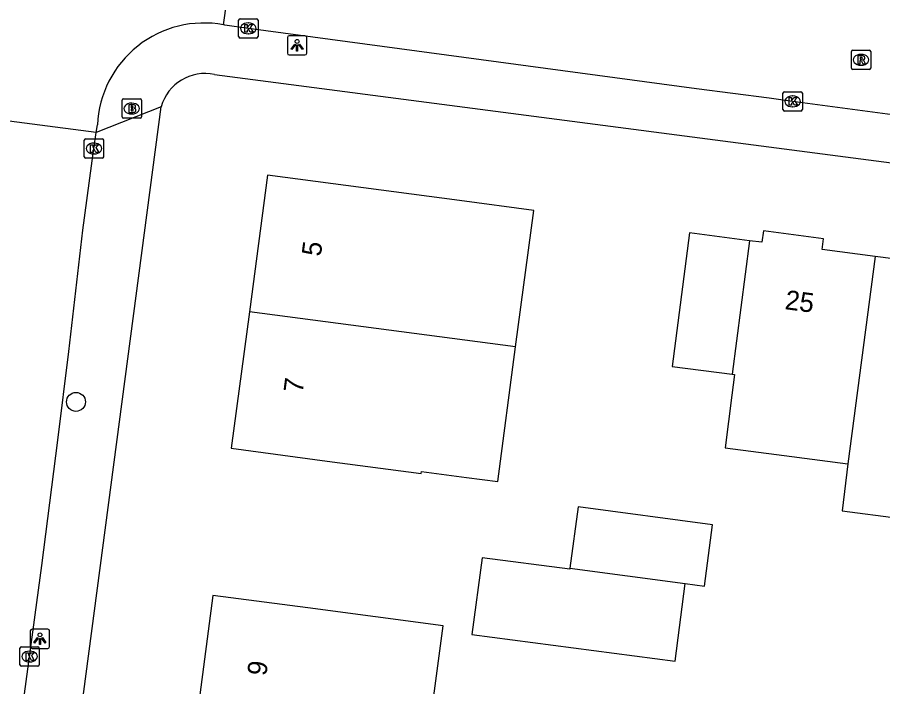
# Model space of a CAD drawing. Extents: x 161258 to 161838, y 380836 to 381727.
# Drawn here: x 161579.07 to 161623.77, y 381557.92 to 381592.5 of the extents above; entities that cross this region are included whole.
import ezdxf

# ---------------------------------------------------------------- set-up
doc = ezdxf.new("R2010")
doc.units = 0
for name, color, linetype in [('IMGEO_Boom', 7, 'Continuous'), ('IMGEO_Brandkraan', 7, 'Continuous'), ('IMGEO_Kolk', 7, 'Continuous'), ('IMGEO_Lichtpunt', 7, 'Continuous'), ('IMGEO_Pand', 7, 'Continuous'), ('IMGEO_Pand_nummerreeks', 7, 'Continuous'), ('IMGEO_Rijbaan_lokaal_open', 7, 'Continuous'), ('IMGEO_Rioolput', 7, 'Continuous'), ('IMGEO_Voetpad_open', 7, 'Continuous')]:
    doc.layers.add(name, color=color, linetype=linetype)

msp = doc.modelspace()

# ---------------------------------------------------------------- linework, layer by layer
at = {"layer": 'IMGEO_Boom'}
msp.add_circle((161582.105, 381572.63), 0.489, dxfattribs=at)
at = {"layer": 'IMGEO_Brandkraan'}
for p, q in [((161584.485, 381587.362), (161584.485, 381588.214)), ((161584.56, 381588.288), (161585.412, 381588.288)), ((161585.486, 381588.214), (161585.486, 381587.362)), ((161584.973, 381588.068), (161584.998, 381588.068)), ((161585.412, 381587.288), (161584.56, 381587.288)), ((161584.996, 381587.508), (161584.971, 381587.508))]:
    msp.add_line(p, q, dxfattribs=at)
for points in [[(161584.485, 381587.362), (161584.485, 381588.214)], [(161584.56, 381588.288), (161585.412, 381588.288)], [(161585.486, 381588.214), (161585.486, 381587.362)], [(161584.833, 381587.988), (161584.833, 381587.588), (161585.046, 381587.588)], [(161585.064, 381587.988), (161584.833, 381587.988)], [(161585.012, 381587.907), (161584.958, 381587.907), (161584.958, 381587.831)], [(161584.958, 381587.831), (161585.011, 381587.831)], [(161585.02, 381587.755), (161584.958, 381587.755), (161584.958, 381587.674)], [(161584.958, 381587.674), (161585.02, 381587.674)], [(161585.412, 381587.288), (161584.56, 381587.288)]]:
    msp.add_lwpolyline(points, dxfattribs=at)
for centre, radius, start, end in [((161584.562, 381588.212), 0.0765, 91.552, 178.448), ((161584.562, 381588.212), 0.0765, 91.552, 178.448), ((161585.41, 381588.212), 0.0765, 1.552, 88.448), ((161585.41, 381588.212), 0.0765, 1.552, 88.448), ((161585.013, 381587.869), 0.0379, 267.8285, 90.9355), ((161585.021, 381587.714), 0.0404, 269.8759, 90.5077), ((161585.068, 381587.843), 0.145, 59.4692, 91.5367), ((161585.093, 381587.89), 0.0922, 285.5137, 58.1501), ((161585.098, 381587.698), 0.105, 301.3115, 78.989), ((161584.562, 381587.364), 0.0765, 181.552, 268.448), ((161584.562, 381587.364), 0.0765, 181.552, 268.448), ((161585.052, 381587.839), 0.251, 268.6676, 293.5347), ((161585.41, 381587.364), 0.0765, 271.552, 358.448), ((161585.41, 381587.364), 0.0765, 271.552, 358.448)]:
    msp.add_arc(centre, radius, start, end, dxfattribs=at)
for centre, major_axis, ratio, start_param, end_param in [((161584.972, 381587.788), (-0.387, 0.002), 0.722429, 4.712389, 7.853982), ((161584.997, 381587.788), (-0.39, 0.002), 0.717154, 1.570796, 4.712389)]:
    msp.add_ellipse(centre, major_axis=major_axis, ratio=ratio, start_param=start_param, end_param=end_param, dxfattribs=at)
at = {"layer": 'IMGEO_Kolk'}
for p, q in [((161590.507, 381591.505), (161590.507, 381592.357)), ((161590.582, 381592.431), (161591.434, 381592.431)), ((161590.995, 381592.211), (161591.02, 381592.211)), ((161591.508, 381592.357), (161591.508, 381591.505)), ((161591.434, 381591.431), (161590.582, 381591.431)), ((161591.018, 381591.651), (161590.993, 381591.651)), ((161618.621, 381587.731), (161618.621, 381588.583)), ((161618.696, 381588.657), (161619.548, 381588.657)), ((161619.622, 381588.583), (161619.622, 381587.731)), ((161619.109, 381588.437), (161619.134, 381588.437)), ((161619.132, 381587.877), (161619.107, 381587.877)), ((161619.548, 381587.657), (161618.696, 381587.657)), ((161582.534, 381585.295), (161582.534, 381586.147)), ((161582.609, 381586.221), (161583.461, 381586.221)), ((161583.022, 381586.001), (161583.047, 381586.001)), ((161583.535, 381586.147), (161583.535, 381585.295)), ((161583.045, 381585.441), (161583.02, 381585.441)), ((161583.461, 381585.221), (161582.609, 381585.221)), ((161579.283, 381559.974), (161580.135, 381559.974)), ((161579.208, 381559.048), (161579.208, 381559.9)), ((161579.696, 381559.754), (161579.721, 381559.754)), ((161580.209, 381559.9), (161580.209, 381559.048)), ((161579.719, 381559.194), (161579.694, 381559.194)), ((161580.135, 381558.974), (161579.283, 381558.974))]:
    msp.add_line(p, q, dxfattribs=at)
for points in [[(161590.507, 381591.505), (161590.507, 381592.357)], [(161590.582, 381592.431), (161591.434, 381592.431)], [(161591.508, 381592.357), (161591.508, 381591.505)], [(161590.828, 381592.131), (161590.951, 381592.131), (161590.951, 381591.98), (161591.081, 381592.131), (161591.245, 381592.131), (161591.099, 381591.98), (161591.252, 381591.731), (161591.1, 381591.731), (161591.015, 381591.895), (161590.951, 381591.828), (161590.951, 381591.731), (161590.828, 381591.731), (161590.828, 381592.131)], [(161591.434, 381591.431), (161590.582, 381591.431)], [(161618.621, 381587.731), (161618.621, 381588.583)], [(161618.696, 381588.657), (161619.548, 381588.657)], [(161619.622, 381588.583), (161619.622, 381587.731)], [(161618.942, 381588.357), (161619.065, 381588.357), (161619.065, 381588.206), (161619.195, 381588.357), (161619.359, 381588.357), (161619.213, 381588.206), (161619.366, 381587.957), (161619.214, 381587.957), (161619.129, 381588.121), (161619.065, 381588.054), (161619.065, 381587.957), (161618.942, 381587.957), (161618.942, 381588.357)], [(161619.548, 381587.657), (161618.696, 381587.657)], [(161582.534, 381585.295), (161582.534, 381586.147)], [(161582.609, 381586.221), (161583.461, 381586.221)], [(161582.855, 381585.921), (161582.978, 381585.921), (161582.978, 381585.77), (161583.108, 381585.921), (161583.272, 381585.921), (161583.126, 381585.77), (161583.279, 381585.521), (161583.127, 381585.521), (161583.042, 381585.685), (161582.978, 381585.618), (161582.978, 381585.521), (161582.855, 381585.521), (161582.855, 381585.921)], [(161583.535, 381586.147), (161583.535, 381585.295)], [(161583.461, 381585.221), (161582.609, 381585.221)], [(161579.283, 381559.974), (161580.135, 381559.974)], [(161579.208, 381559.048), (161579.208, 381559.9)], [(161579.529, 381559.674), (161579.652, 381559.674), (161579.652, 381559.523), (161579.782, 381559.674), (161579.946, 381559.674), (161579.8, 381559.523), (161579.953, 381559.274), (161579.801, 381559.274), (161579.716, 381559.438), (161579.652, 381559.371), (161579.652, 381559.274), (161579.529, 381559.274), (161579.529, 381559.674)], [(161580.209, 381559.9), (161580.209, 381559.048)], [(161580.135, 381558.974), (161579.283, 381558.974)]]:
    msp.add_lwpolyline(points, dxfattribs=at)
for centre, start, end in [((161590.584, 381592.355), 91.552, 178.448), ((161590.584, 381592.355), 91.552, 178.448), ((161591.432, 381592.355), 1.552, 88.448), ((161591.432, 381592.355), 1.552, 88.448), ((161590.584, 381591.507), 181.552, 268.448), ((161590.584, 381591.507), 181.552, 268.448), ((161591.432, 381591.507), 271.552, 358.448), ((161591.432, 381591.507), 271.552, 358.448), ((161618.698, 381588.581), 91.552, 178.448), ((161618.698, 381588.581), 91.552, 178.448), ((161619.546, 381588.581), 1.552, 88.448), ((161619.546, 381588.581), 1.552, 88.448), ((161618.698, 381587.733), 181.552, 268.448), ((161618.698, 381587.733), 181.552, 268.448), ((161619.546, 381587.733), 271.552, 358.448), ((161619.546, 381587.733), 271.552, 358.448), ((161582.611, 381586.145), 91.552, 178.448), ((161582.611, 381586.145), 91.552, 178.448), ((161583.459, 381586.145), 1.552, 88.448), ((161583.459, 381586.145), 1.552, 88.448), ((161582.611, 381585.297), 181.552, 268.448), ((161582.611, 381585.297), 181.552, 268.448), ((161583.459, 381585.297), 271.552, 358.448), ((161583.459, 381585.297), 271.552, 358.448), ((161579.285, 381559.898), 91.552, 178.448), ((161579.285, 381559.898), 91.552, 178.448), ((161580.133, 381559.898), 1.552, 88.448), ((161580.133, 381559.898), 1.552, 88.448), ((161579.285, 381559.05), 181.552, 268.448), ((161579.285, 381559.05), 181.552, 268.448), ((161580.133, 381559.05), 271.552, 358.448), ((161580.133, 381559.05), 271.552, 358.448)]:
    msp.add_arc(centre, 0.0765, start, end, dxfattribs=at)
for centre, major_axis, ratio, start_param, end_param in [((161590.994, 381591.931), (-0.387, 0.002), 0.722429, 4.712389, 7.853982), ((161591.019, 381591.931), (-0.39, 0.002), 0.717154, 1.570796, 4.712389), ((161619.108, 381588.157), (-0.387, 0.002), 0.722429, 4.712389, 7.853982), ((161619.133, 381588.157), (-0.39, 0.002), 0.717154, 1.570796, 4.712389), ((161583.021, 381585.721), (-0.387, 0.002), 0.722429, 4.712389, 7.853982), ((161583.046, 381585.721), (-0.39, 0.002), 0.717154, 1.570796, 4.712389), ((161579.695, 381559.474), (-0.387, 0.002), 0.722429, 4.712389, 7.853982), ((161579.72, 381559.474), (-0.39, 0.002), 0.717154, 1.570796, 4.712389)]:
    msp.add_ellipse(centre, major_axis=major_axis, ratio=ratio, start_param=start_param, end_param=end_param, dxfattribs=at)
at = {"layer": 'IMGEO_Lichtpunt'}
for p, q in [((161593.027, 381591.458), (161593.027, 381590.651)), ((161593.027, 381591.458), (161593.027, 381590.651)), ((161593.929, 381591.553), (161593.121, 381591.553)), ((161593.929, 381591.553), (161593.121, 381591.553)), ((161594.023, 381590.651), (161594.023, 381591.458)), ((161594.023, 381590.651), (161594.023, 381591.458)), ((161593.121, 381590.557), (161593.929, 381590.557)), ((161593.121, 381590.557), (161593.929, 381590.557)), ((161580.646, 381560.891), (161579.838, 381560.891)), ((161580.646, 381560.891), (161579.838, 381560.891)), ((161579.744, 381560.796), (161579.744, 381559.989)), ((161579.744, 381560.796), (161579.744, 381559.989)), ((161580.74, 381559.989), (161580.74, 381560.796)), ((161580.74, 381559.989), (161580.74, 381560.796)), ((161579.838, 381559.895), (161580.646, 381559.895)), ((161579.838, 381559.895), (161580.646, 381559.895))]:
    msp.add_line(p, q, dxfattribs=at)
for points in [[(161593.401, 381591.122), (161593.44, 381591.094), (161593.252, 381590.832), (161593.214, 381590.859), (161593.401, 381591.122)], [(161593.503, 381591.074), (161593.55, 381591.074), (161593.55, 381590.752), (161593.503, 381590.752), (161593.503, 381591.074)], [(161593.613, 381591.094), (161593.651, 381591.121), (161593.838, 381590.859), (161593.799, 381590.831), (161593.613, 381591.094)], [(161580.118, 381560.46), (161580.157, 381560.432), (161579.969, 381560.17), (161579.931, 381560.197), (161580.118, 381560.46)], [(161580.22, 381560.412), (161580.267, 381560.412), (161580.267, 381560.09), (161580.22, 381560.09), (161580.22, 381560.412)], [(161580.33, 381560.432), (161580.368, 381560.459), (161580.555, 381560.197), (161580.516, 381560.169), (161580.33, 381560.432)]]:
    msp.add_lwpolyline(points, dxfattribs=at)
for centre in [(161593.526, 381591.256), (161580.243, 381560.594)]:
    msp.add_circle(centre, 0.0994, dxfattribs=at)
for centre, start, end in [((161593.121, 381591.458), 90, 180), ((161593.121, 381591.458), 90, 180), ((161593.929, 381591.458), 0, 90), ((161593.929, 381591.458), 0, 90), ((161593.121, 381590.651), 180, 270), ((161593.121, 381590.651), 180, 270), ((161593.929, 381590.651), 270, 0), ((161593.929, 381590.651), 270, 360), ((161579.838, 381560.796), 90, 180), ((161579.838, 381560.796), 90, 180), ((161580.646, 381560.796), 0, 90), ((161580.646, 381560.796), 0, 90), ((161579.838, 381559.989), 180, 270), ((161579.838, 381559.989), 180, 270), ((161580.646, 381559.989), 270, 0), ((161580.646, 381559.989), 270, 360)]:
    msp.add_arc(centre, 0.0946, start, end, dxfattribs=at)
at = {"layer": 'IMGEO_Pand'}
for points in [[(161604.813, 381575.471), (161605.748, 381582.528), (161601.906, 381583.037), (161591.998, 381584.35), (161591.063, 381577.293)], [(161623.392, 381580.152), (161620.644, 381580.508), (161620.715, 381581.061), (161617.613, 381581.462), (161617.538, 381580.879), (161616.893, 381580.962)], [(161616.893, 381580.962), (161613.798, 381581.363), (161612.906, 381574.468), (161615.999, 381574.067)], [(161616.893, 381580.962), (161615.999, 381574.067)], [(161623.392, 381580.152), (161621.98, 381569.431)], [(161629.21, 381579.399), (161623.392, 381580.152)], [(161591.063, 381577.293), (161590.128, 381570.234), (161595.085, 381569.577), (161599.942, 381568.933), (161599.955, 381569.033), (161602.271, 381568.726), (161603.891, 381568.511), (161604.813, 381575.471)], [(161604.813, 381575.471), (161591.063, 381577.293)], [(161615.999, 381574.067), (161616.123, 381574.051), (161615.984, 381572.978), (161615.631, 381570.252), (161618.687, 381569.857), (161621.98, 381569.431)], [(161621.98, 381569.431), (161621.687, 381566.997), (161627.506, 381566.244), (161627.93, 381569.517)], [(161613.567, 381563.248), (161614.563, 381563.116), (161614.975, 381566.286), (161608.035, 381567.205), (161607.615, 381564.037)], [(161607.615, 381564.037), (161607.608, 381563.983), (161603.084, 381564.583), (161602.559, 381560.618), (161613.045, 381559.228), (161613.567, 381563.248)], [(161607.615, 381564.037), (161613.567, 381563.248)], [(161600.147, 381554.083), (161601.07, 381561.061), (161594.076, 381561.988), (161589.178, 381562.637), (161588.254, 381555.66)]]:
    msp.add_lwpolyline(points, dxfattribs=at)
at = {"layer": 'IMGEO_Rijbaan_lokaal_open'}
for points in [[(161589.729, 381592.114), (161590.41, 381597.026)], [(161697.936, 381577.548), (161697.62, 381577.589), (161697.6, 381577.592), (161683.665, 381579.482), (161662.594, 381582.337), (161656.447, 381583.147), (161646.629, 381584.448), (161644.429, 381584.771), (161619.122, 381588.157), (161617.916, 381588.319), (161614.153, 381588.812), (161591.008, 381591.931), (161589.798, 381592.101), (161589.764, 381592.108), (161589.729, 381592.114)], [(161583.151, 381586.547), (161576.131, 381587.471)], [(161583.151, 381586.547), (161583.208, 381586.948)], [(161566.653, 381461.801), (161566.898, 381463.819), (161567.603, 381469.069), (161569.393, 381482.117), (161569.975, 381486.348), (161570.167, 381487.742), (161571.673, 381499.011), (161571.805, 381500), (161572.723, 381506.947), (161573.416, 381512.187), (161574.519, 381520.584), (161574.905, 381523.52), (161575.385, 381527.238), (161576.585, 381536.522), (161577.269, 381541.528), (161578.342, 381549.389), (161580.345, 381564.178), (161581.163, 381570.648), (161581.742, 381575.234), (161582.456, 381581.501), (161583.035, 381585.721), (161583.151, 381586.547)]]:
    msp.add_lwpolyline(points, dxfattribs=at)
msp.add_arc((161588.718, 381586.692), 5.516, 79.4364, 177.3368, dxfattribs=at)
at = {"layer": 'IMGEO_Rioolput'}
for p, q in [((161622.229, 381590.807), (161623.081, 381590.807)), ((161622.154, 381589.881), (161622.154, 381590.733)), ((161622.642, 381590.587), (161622.667, 381590.587)), ((161623.155, 381590.733), (161623.155, 381589.881)), ((161622.665, 381590.027), (161622.64, 381590.027)), ((161623.081, 381589.807), (161622.229, 381589.807))]:
    msp.add_line(p, q, dxfattribs=at)
for points in [[(161622.229, 381590.807), (161623.081, 381590.807)], [(161622.154, 381589.881), (161622.154, 381590.733)], [(161622.743, 381590.505), (161622.491, 381590.507), (161622.491, 381590.107)], [(161622.669, 381590.426), (161622.615, 381590.426), (161622.615, 381590.345)], [(161623.155, 381590.733), (161623.155, 381589.881)], [(161622.491, 381590.107), (161622.615, 381590.107), (161622.615, 381590.269), (161622.626, 381590.269)], [(161622.615, 381590.345), (161622.667, 381590.345)], [(161622.673, 381590.24), (161622.744, 381590.107), (161622.884, 381590.107), (161622.819, 381590.233)], [(161623.081, 381589.807), (161622.229, 381589.807)]]:
    msp.add_lwpolyline(points, dxfattribs=at)
for centre, radius, start, end in [((161622.231, 381590.731), 0.0765, 91.552, 178.448), ((161622.231, 381590.731), 0.0765, 91.552, 178.448), ((161623.079, 381590.731), 0.0765, 1.552, 88.448), ((161623.079, 381590.731), 0.0765, 1.552, 88.448), ((161622.675, 381590.33), 0.0964, 77.0061, 93.1865), ((161622.689, 381590.387), 0.0378, 276.6634, 79.6772), ((161622.742, 381590.395), 0.109, 350.3612, 89.416), ((161622.74, 381590.395), 0.112, 277.5842, 350.9817), ((161622.625, 381590.216), 0.0533, 26.0293, 88.6989), ((161622.651, 381590.534), 0.19, 274.7715, 282.9687), ((161622.724, 381590.18), 0.108, 29.5134, 73.7905), ((161622.231, 381589.883), 0.0765, 181.552, 268.448), ((161622.231, 381589.883), 0.0765, 181.552, 268.448), ((161623.079, 381589.883), 0.0765, 271.552, 358.448), ((161623.079, 381589.883), 0.0765, 271.552, 358.448)]:
    msp.add_arc(centre, radius, start, end, dxfattribs=at)
for centre, major_axis, ratio, start_param, end_param in [((161622.641, 381590.307), (-0.387, 0.002), 0.722429, 4.712389, 7.853982), ((161622.666, 381590.307), (-0.39, 0.002), 0.717154, 1.570796, 4.712389)]:
    msp.add_ellipse(centre, major_axis=major_axis, ratio=ratio, start_param=start_param, end_param=end_param, dxfattribs=at)
at = {"layer": 'IMGEO_Voetpad_open'}
for points in [[(161589.258, 381589.545), (161648.507, 381581.81), (161648.68, 381581.562)], [(161571.043, 381470.087), (161571.884, 381477.487), (161574.866, 381500), (161586.507, 381587.885)], [(161586.507, 381587.885), (161583.151, 381586.547)]]:
    msp.add_lwpolyline(points, dxfattribs=at)
msp.add_arc((161588.759, 381587.262), 2.336, 77.6682, 164.5467, dxfattribs=at)

# ---------------------------------------------------------------- texts
at = {"layer": 'IMGEO_Pand_nummerreeks'}
for s, rotation, p in [('5', 82.4538, (161594.746, 381580.117)), ('25', 352.6812, (161618.685, 381577.426)), ('7', 82.4538, (161593.811, 381573.059)), ('9', 82.4601, (161591.932, 381558.446))]:
    msp.add_text(s, height=1, rotation=rotation, dxfattribs=at).set_placement(p)

doc.saveas('drawing.dxf')
